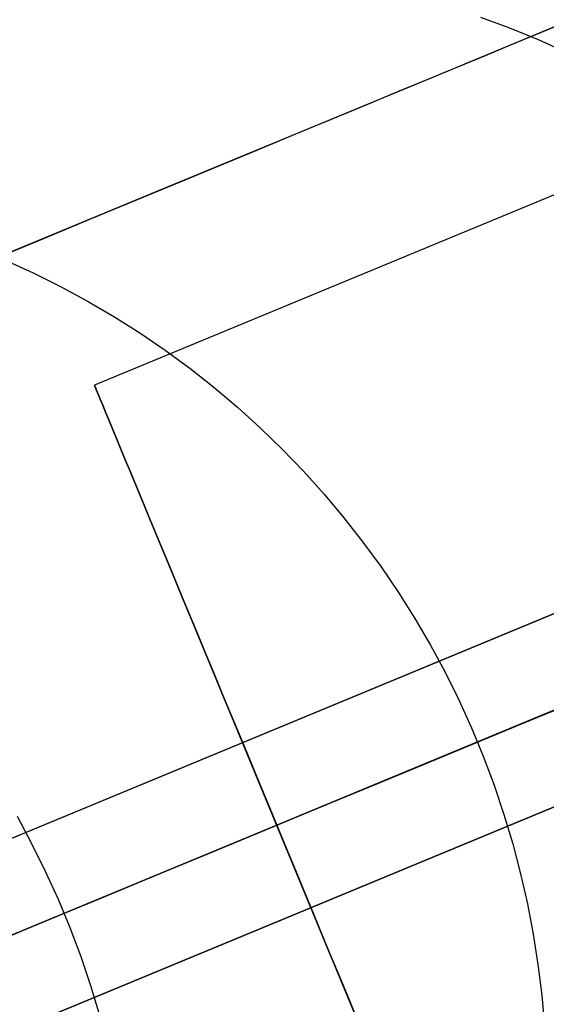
# Model space of a CAD drawing. Extents: x -3378 to 3007, y -425 to 173.
# Tile 333 of 396: x 2219 to 2228, y 12 to 29. Entities that reach past the tile are written whole.
import ezdxf

# ---------------------------------------------------------------- set-up
doc = ezdxf.new("R2010")
doc.units = 0
doc.layers.add('PREDEFINITO', color=7, linetype='CONTINUOUS')

msp = doc.modelspace()

# ---------------------------------------------------------------- linework, layer by layer
at = {"layer": 'PREDEFINITO'}
for p, q in [((2226.866, 28.588, 2363.732), (2227.351, 28.41, 2363.767)), ((2227.351, 28.41, 2363.767), (2227.83, 28.215, 2363.8)), ((2227.83, 28.215, 2363.8), (2228.301, 28.004, 2363.832)), ((2233.493, 27.839, 1837.917), (2220.38, 22.408, 1837.917)), ((2233.493, 27.839, 2262), (2220.38, 22.408, 2262)), ((2233.493, 27.839, 1413.834), (2220.38, 22.408, 1413.834)), ((2218.881, 24.508, 2434.33), (2219.349, 24.296, 2434.395)), ((2219.349, 24.296, 2434.395), (2219.809, 24.067, 2434.458)), ((2219.809, 24.067, 2434.458), (2220.261, 23.822, 2434.518)), ((2220.261, 23.822, 2434.518), (2220.705, 23.562, 2434.575)), ((2220.705, 23.562, 2434.575), (2221.14, 23.286, 2434.63)), ((2221.14, 23.286, 2434.63), (2221.566, 22.996, 2434.682)), ((2221.566, 22.996, 2434.682), (2221.981, 22.691, 2434.732)), ((2205.78, 9.324, 2285), (2238.046, 22.69, 2285)), ((2238.046, 22.69, 2061.458), (2205.78, 9.324, 2061.458)), ((2238.046, 22.69, 1614.375), (2205.78, 9.324, 1614.375)), ((2221.981, 22.691, 2434.732), (2222.386, 22.372, 2434.778)), ((2226.503, 7.625, 1837.917), (2220.38, 22.408, 1837.917)), ((2226.503, 7.625, 2262), (2220.38, 22.408, 2262)), ((2226.503, 7.625, 1413.834), (2220.38, 22.408, 1413.834)), ((2222.386, 22.372, 2434.778), (2222.78, 22.039, 2434.822)), ((2222.78, 22.039, 2434.822), (2223.163, 21.692, 2434.863)), ((2223.163, 21.692, 2434.863), (2223.534, 21.333, 2434.901)), ((2206.354, 7.939, 2286.5), (2238.69, 21.333, 2286.5)), ((2206.354, 7.939, 2283.5), (2238.69, 21.333, 2283.5)), ((2238.69, 21.333, 2062.958), (2206.354, 7.939, 2062.958)), ((2238.69, 21.333, 2059.958), (2206.354, 7.939, 2059.958)), ((2238.69, 21.333, 1612.875), (2206.354, 7.939, 1612.875)), ((2238.69, 21.333, 1615.875), (2206.354, 7.939, 1615.875)), ((2238.685, 21.331, 1829.917), (2223.441, 15.017, 1829.917)), ((2238.685, 21.331, 1845.917), (2223.441, 15.017, 1845.917)), ((2238.685, 21.331, 2254), (2223.441, 15.017, 2254)), ((2238.685, 21.331, 2270), (2223.441, 15.017, 2270)), ((2238.685, 21.331, 1405.834), (2223.441, 15.017, 1405.834)), ((2238.685, 21.331, 1421.834), (2223.441, 15.017, 1421.834)), ((2223.534, 21.333, 2434.901), (2223.892, 20.961, 2434.936)), ((2223.892, 20.961, 2434.936), (2224.238, 20.576, 2434.968)), ((2224.238, 20.576, 2434.968), (2224.57, 20.18, 2434.996)), ((2224.57, 20.18, 2434.996), (2224.889, 19.773, 2435.022)), ((2239.194, 19.918, 2061.458), (2206.928, 6.553, 2061.458)), ((2239.194, 19.918, 1614.375), (2206.928, 6.553, 1614.375)), ((2206.928, 6.553, 2285), (2239.194, 19.918, 2285)), ((2224.889, 19.773, 2435.022), (2225.194, 19.355, 2435.045)), ((2225.194, 19.355, 2435.045), (2225.485, 18.927, 2435.064)), ((2225.485, 18.927, 2435.064), (2225.761, 18.489, 2435.08)), ((2225.761, 18.489, 2435.08), (2226.022, 18.042, 2435.093)), ((2226.022, 18.042, 2435.093), (2226.268, 17.587, 2435.103)), ((2226.268, 17.587, 2435.103), (2226.498, 17.123, 2435.11)), ((2226.498, 17.123, 2435.11), (2226.712, 16.651, 2435.113)), ((2226.712, 16.651, 2435.113), (2226.91, 16.173, 2435.113)), ((2226.91, 16.173, 2435.113), (2227.092, 15.688, 2435.11)), ((2227.092, 15.688, 2435.11), (2227.257, 15.198, 2435.103)), ((2219.078, 15.166, 2470.926), (2219.323, 14.71, 2470.938)), ((2227.257, 15.198, 2435.103), (2227.406, 14.702, 2435.093)), ((2223.441, 15.017, 1845.917), (2223.441, 15.017, 1829.917)), ((2223.441, 15.017, 2270), (2223.441, 15.017, 2254)), ((2223.441, 15.017, 1421.834), (2223.441, 15.017, 1405.834)), ((2219.323, 14.71, 2470.938), (2219.553, 14.246, 2470.946)), ((2227.406, 14.702, 2435.093), (2227.537, 14.201, 2435.08)), ((2219.553, 14.246, 2470.946), (2219.767, 13.775, 2470.95)), ((2227.537, 14.201, 2435.08), (2227.652, 13.696, 2435.064)), ((2219.767, 13.775, 2470.95), (2219.965, 13.296, 2470.95)), ((2227.652, 13.696, 2435.064), (2227.749, 13.188, 2435.045)), ((2219.965, 13.296, 2470.95), (2220.147, 12.812, 2470.946)), ((2227.749, 13.188, 2435.045), (2227.829, 12.677, 2435.022)), ((2220.147, 12.812, 2470.946), (2220.312, 12.321, 2470.938)), ((2227.829, 12.677, 2435.022), (2227.891, 12.163, 2434.996)), ((2220.312, 12.321, 2470.938), (2220.461, 11.825, 2470.926)), ((2227.891, 12.163, 2434.996), (2227.936, 11.648, 2434.968))]:
    msp.add_line(p, q, dxfattribs=at)
at = {"layer": 'PREDEFINITO', "extrusion": (-0.92388, -0.382683, 0)}
for centre in [(837.001, 1837.917, -2059.938), (837.001, 2262, -2059.938)]:
    msp.add_circle(centre, 8, dxfattribs=at)
at = {"layer": 'PREDEFINITO', "extrusion": (-0.92388, -0.382683, -4.16334e-14)}
msp.add_circle((837.001, 1413.834, -2059.938), 8, dxfattribs=at)
at = {"layer": 'PREDEFINITO', "extrusion": (-0.382683, 0.92388, 3.63162e-16)}
msp.add_arc((-1306.443, 2295, -826.394), 765.607, 90.328796, 179.999998, dxfattribs=at)
at = {"layer": 'PREDEFINITO', "extrusion": (-0.382683, 0.92388, -1.36186e-15)}
msp.add_arc((-2076.443, 2115, -826.394), 765.607, 270.328797, 359.999997, dxfattribs=at)
at = {"layer": 'PREDEFINITO', "extrusion": (-0.382683, 0.92388, 6.81416e-16)}
msp.add_arc((-1306.443, 2295, -837.001), 770, 90, 180, dxfattribs=at)
at = {"layer": 'PREDEFINITO', "extrusion": (-0.382683, 0.92388, -9.77684e-16)}
msp.add_arc((-2076.443, 2115, -837.001), 770, 270, 360, dxfattribs=at)

doc.saveas('drawing.dxf')
